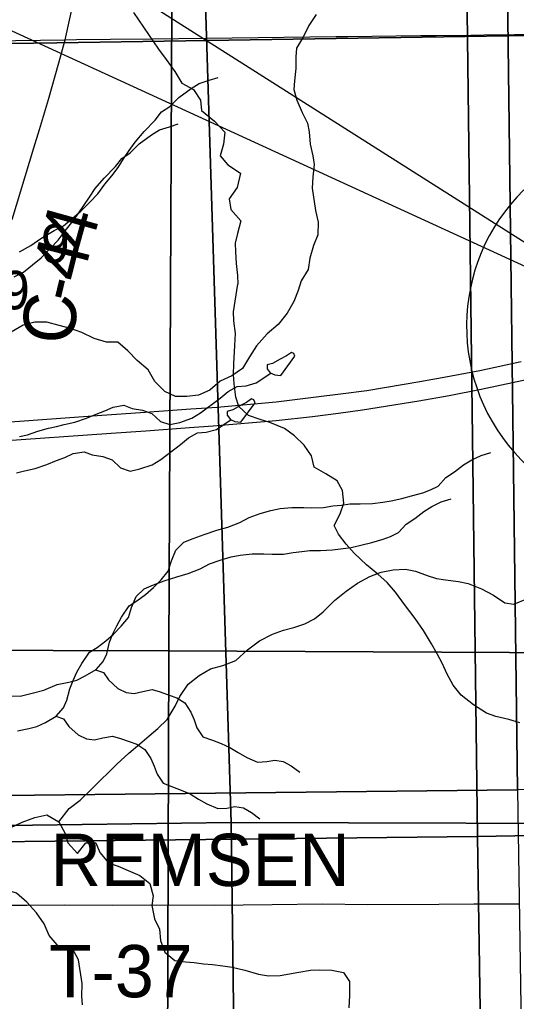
# Model space of a CAD drawing. Extents: x -21.1 to 50.3, y 0 to 22.1.
# Drawn here: x 5.29 to 5.83, y 16.75 to 17.817 of the extents above; entities that cross this region are included whole.
import ezdxf

# ---------------------------------------------------------------- set-up
doc = ezdxf.new("R2010")
doc.units = 0
for name, color, linetype in [('GM_X_County_Road', 7, 'Continuous'), ('GM_X_County_Road_Text', 7, 'Continuous'), ('GM_X_Interstate_Route', 7, 'Continuous'), ('GM_X_Minor_Lake', 7, 'Continuous'), ('GM_X_Minor_River', 7, 'Continuous'), ('GM_X_Section', 7, 'Continuous'), ('GM_X_Section_Text', 7, 'Continuous'), ('GM_X_State_Route', 7, 'Continuous'), ('GM_X_Township_Road', 7, 'Continuous'), ('GM_X_Township_Road_Text', 7, 'Continuous'), ('SH_Data', 7, 'Continuous')]:
    doc.layers.add(name, color=color, linetype=linetype)

msp = doc.modelspace()

# ---------------------------------------------------------------- linework, layer by layer
at = {"layer": 'GM_X_County_Road'}
for points in [[(5.3399, 17.795), (5.3509, 17.8446)], [(4.5197, 17.7823), (4.5801, 17.7833), (4.6446, 17.7845), (4.7494, 17.7858), (4.8559, 17.7876), (4.9134, 17.7885), (4.9728, 17.7896), (5.033, 17.7906), (5.1077, 17.7917), (5.1621, 17.7926), (5.2433, 17.7936), (5.2589, 17.7938), (5.3399, 17.795)], [(5.2823, 17.5996), (5.306, 17.6775), (5.3121, 17.6977), (5.3219, 17.7302), (5.3331, 17.77), (5.3399, 17.795)], [(5.3399, 17.795), (5.3521, 17.7953), (5.3892, 17.7956), (5.4335, 17.7961), (5.4933, 17.7967), (5.6343, 17.7985), (5.6473, 17.7988), (5.7263, 17.7997), (5.7433, 17.7998), (5.7809, 17.8002), (5.7953, 17.8004), (5.8283, 17.8007), (5.8724, 17.801)]]:
    msp.add_lwpolyline(points, dxfattribs=at)
at = {"layer": 'GM_X_Interstate_Route'}
for points in [[(4.381, 17.3167), (4.5839, 17.3306), (4.6644, 17.3365), (4.8338, 17.3484), (5.0083, 17.3607), (5.2601, 17.3781), (5.3748, 17.3867), (5.4269, 17.3903), (5.4767, 17.3937), (5.5052, 17.3958), (5.5693, 17.4015), (5.6127, 17.4067), (5.6392, 17.41), (5.668, 17.4139), (5.7255, 17.4234), (5.7538, 17.4286), (5.7907, 17.4356), (5.8357, 17.4453)], [(4.379, 17.2957), (4.5848, 17.3105), (4.6576, 17.3156), (4.8331, 17.3279), (5.006, 17.3403), (5.261, 17.3582), (5.2662, 17.3585), (5.39, 17.3674), (5.4276, 17.3699), (5.4752, 17.3734), (5.5008, 17.3753), (5.5691, 17.3811), (5.6086, 17.3855), (5.6369, 17.3891), (5.6632, 17.3927), (5.7243, 17.4024), (5.7573, 17.4085), (5.7922, 17.4152), (5.8484, 17.4272)]]:
    msp.add_lwpolyline(points, dxfattribs=at)
at = {"layer": 'GM_X_Minor_Lake'}
for points in [[(5.5896, 17.451), (5.5884, 17.454), (5.5858, 17.4551), (5.5805, 17.4513), (5.5737, 17.4478), (5.5654, 17.4431), (5.5594, 17.4416), (5.5594, 17.4374), (5.5629, 17.4329), (5.5678, 17.4307), (5.5743, 17.43)], [(5.5743, 17.43), (5.5896, 17.451)], [(5.5463, 17.4005), (5.5451, 17.4035), (5.5425, 17.4046), (5.5372, 17.4008), (5.5304, 17.3973), (5.5221, 17.3926), (5.5161, 17.391), (5.5161, 17.3869), (5.5196, 17.3824), (5.5245, 17.3801), (5.531, 17.3794)], [(5.531, 17.3794), (5.5463, 17.4005)]]:
    msp.add_lwpolyline(points, dxfattribs=at)
at = {"layer": 'GM_X_Minor_River'}
for points in [[(5.6129, 17.8226), (5.6046, 17.8108), (5.5989, 17.7987), (5.5913, 17.7861), (5.5906, 17.7766), (5.5906, 17.7637), (5.5891, 17.7504), (5.5883, 17.7409), (5.5918, 17.7294), (5.5975, 17.7161), (5.6032, 17.7044), (5.6051, 17.6949), (5.6063, 17.6816), (5.609, 17.669), (5.6105, 17.6595), (5.609, 17.6462), (5.6083, 17.6336), (5.6121, 17.6093), (5.6148, 17.5968), (5.6144, 17.5831), (5.6099, 17.5713), (5.6057, 17.5576), (5.6042, 17.5454), (5.5966, 17.5329), (5.5932, 17.5226), (5.5883, 17.5104), (5.5811, 17.4979), (5.5716, 17.4857), (5.5594, 17.4754), (5.548, 17.4625), (5.5404, 17.4503), (5.5328, 17.4377), (5.5211, 17.4297), (5.5085, 17.424), (5.4971, 17.4141), (5.4849, 17.4088), (5.472, 17.4072), (5.4598, 17.4072), (5.4484, 17.4125), (5.4374, 17.4235), (5.4301, 17.4361), (5.4183, 17.4463), (5.408, 17.457), (5.397, 17.4664), (5.3848, 17.4664), (5.3715, 17.4702), (5.3581, 17.4767), (5.3459, 17.4812), (5.3334, 17.4846), (5.3201, 17.488), (5.3071, 17.488), (5.2942, 17.4849), (5.2813, 17.4773)], [(5.4141, 17.8248), (5.4414, 17.785), (5.4497, 17.7736), (5.4592, 17.7607), (5.4667, 17.7478), (5.4793, 17.741), (5.4872, 17.7296), (5.488, 17.7183), (5.5024, 17.7065), (5.5133, 17.6948), (5.5122, 17.6815), (5.5084, 17.669), (5.5167, 17.6591), (5.5304, 17.65), (5.527, 17.6345), (5.5182, 17.6223), (5.5201, 17.6106), (5.5307, 17.5984), (5.5273, 17.5844), (5.5247, 17.5741), (5.525, 17.5647), (5.5258, 17.5518), (5.5273, 17.5389), (5.5277, 17.5294)], [(5.2902, 17.5646), (5.3027, 17.5715), (5.3134, 17.5791), (5.3278, 17.5879), (5.338, 17.5929), (5.3479, 17.601), (5.357, 17.6086), (5.3668, 17.6185), (5.3755, 17.6277), (5.3831, 17.638), (5.3906, 17.6472), (5.3974, 17.6563), (5.4035, 17.6655), (5.4095, 17.6746), (5.4159, 17.6838), (5.4258, 17.6952), (5.4379, 17.7078), (5.4447, 17.7166), (5.4538, 17.7227), (5.4636, 17.7323), (5.4769, 17.7422), (5.4856, 17.7476), (5.4966, 17.7511), (5.5061, 17.7542)], [(5.2845, 17.5374), (5.2947, 17.5424), (5.3046, 17.5504), (5.3137, 17.5581), (5.3235, 17.568), (5.3322, 17.5772), (5.3398, 17.5875), (5.3473, 17.5966), (5.3541, 17.6058), (5.3602, 17.6149), (5.3662, 17.6241), (5.3726, 17.6333), (5.3825, 17.6447), (5.3946, 17.6573), (5.4014, 17.6661), (5.4105, 17.6722), (5.4203, 17.6818), (5.4336, 17.6917), (5.4423, 17.6971), (5.4533, 17.7006), (5.4628, 17.7036)], [(5.6454, 17.2467), (5.6371, 17.2574), (5.6323, 17.2669), (5.6388, 17.2798), (5.6427, 17.2911), (5.6412, 17.3052), (5.6356, 17.3154), (5.6231, 17.3231), (5.6107, 17.3304), (5.6077, 17.3429), (5.5998, 17.3544), (5.5893, 17.3643), (5.5783, 17.3723), (5.5624, 17.3789), (5.5518, 17.3824), (5.5393, 17.3866), (5.5287, 17.3965), (5.5254, 17.4064), (5.5236, 17.4209), (5.5229, 17.4311), (5.5234, 17.4429), (5.5243, 17.4626), (5.5251, 17.4759), (5.5233, 17.4895), (5.523, 17.4994), (5.5277, 17.5294)], [(5.2902, 17.3636), (5.2989, 17.3655), (5.3103, 17.3694), (5.3217, 17.3729), (5.3305, 17.3748), (5.3388, 17.3768), (5.3506, 17.3795), (5.3632, 17.3838), (5.3738, 17.388), (5.3829, 17.3915), (5.392, 17.3957), (5.4038, 17.3977), (5.4126, 17.3943), (5.424, 17.3924), (5.4343, 17.3887), (5.4435, 17.38), (5.4538, 17.3767), (5.4644, 17.379), (5.4777, 17.3836), (5.4872, 17.3894), (5.5085, 17.4055), (5.5172, 17.4127), (5.527, 17.4181), (5.5365, 17.4189), (5.5476, 17.422), (5.5635, 17.4326)], [(5.2872, 17.3243), (5.2956, 17.3263), (5.3073, 17.329), (5.3199, 17.3332), (5.3305, 17.3375), (5.3396, 17.3409), (5.3487, 17.3452), (5.3605, 17.3471), (5.3693, 17.3438), (5.3807, 17.3419), (5.391, 17.3382), (5.4002, 17.3295), (5.4105, 17.3261), (5.4212, 17.3285), (5.4345, 17.3331), (5.4439, 17.3389), (5.4652, 17.3549), (5.4739, 17.3622), (5.4837, 17.3676), (5.4933, 17.3684), (5.5043, 17.3715), (5.5202, 17.3821)], [(5.5864, 17.2866), (5.5993, 17.2867), (5.6081, 17.2863), (5.6207, 17.2864), (5.6309, 17.2884), (5.6404, 17.2892), (5.6492, 17.2904), (5.6606, 17.2904), (5.6739, 17.2909), (5.6853, 17.2925), (5.6941, 17.2937), (5.7059, 17.2964), (5.7165, 17.2991), (5.7287, 17.3026), (5.737, 17.3057), (5.7454, 17.3099), (5.7537, 17.3191), (5.7632, 17.3252), (5.773, 17.3328), (5.7818, 17.3382), (5.792, 17.3432), (5.8026, 17.3463)], [(5.5431, 17.2361), (5.556, 17.2362), (5.5648, 17.2358), (5.5774, 17.2359), (5.5876, 17.2378), (5.5971, 17.2387), (5.6059, 17.2398), (5.6173, 17.2399), (5.6306, 17.2404), (5.642, 17.2419), (5.6508, 17.2431), (5.6626, 17.2459), (5.6732, 17.2486), (5.6854, 17.2521), (5.6937, 17.2551), (5.7021, 17.2594), (5.7104, 17.2685), (5.7199, 17.2747), (5.7297, 17.2823), (5.7385, 17.2877), (5.7487, 17.2927), (5.7594, 17.2958)], [(5.2807, 17.0817), (5.291, 17.0814), (5.3055, 17.0852), (5.3169, 17.088), (5.3313, 17.0941), (5.3438, 17.0968), (5.3526, 17.0988), (5.3617, 17.1034), (5.3735, 17.1103), (5.3814, 17.1191), (5.3852, 17.1275), (5.3881, 17.14), (5.3919, 17.1491), (5.396, 17.1579), (5.4013, 17.1674), (5.4096, 17.1796), (5.418, 17.185), (5.4274, 17.1919), (5.4358, 17.1995), (5.4441, 17.2079), (5.452, 17.2175), (5.4554, 17.2285), (5.4603, 17.2403), (5.469, 17.2487), (5.4792, 17.253), (5.491, 17.2572), (5.5047, 17.2618), (5.5169, 17.2653), (5.5298, 17.2703), (5.54, 17.2757), (5.5518, 17.28), (5.5636, 17.2834), (5.5735, 17.2854), (5.5864, 17.2866)], [(5.8343, 17.0524), (5.8222, 17.0559), (5.8081, 17.0594), (5.7979, 17.0629), (5.7836, 17.0721), (5.7703, 17.0824), (5.7617, 17.0935), (5.7553, 17.1053), (5.7497, 17.1174), (5.7444, 17.1273), (5.7381, 17.1384), (5.7294, 17.1529), (5.7204, 17.1658), (5.7087, 17.1811), (5.699, 17.1944), (5.6899, 17.2051), (5.6797, 17.2139), (5.6673, 17.2242), (5.6541, 17.2368), (5.6454, 17.2467)], [(5.288, 17.0436), (5.3006, 17.0463), (5.3093, 17.0483), (5.3184, 17.0529), (5.3302, 17.0598), (5.3381, 17.0686), (5.3419, 17.0769), (5.3449, 17.0895), (5.3486, 17.0986), (5.3527, 17.1074), (5.358, 17.1169), (5.3663, 17.1291), (5.3747, 17.1345), (5.3841, 17.1414), (5.3925, 17.149), (5.4008, 17.1574), (5.4087, 17.167), (5.4121, 17.178), (5.417, 17.1898), (5.4257, 17.1982), (5.436, 17.2024), (5.4477, 17.2067), (5.4614, 17.2113), (5.4736, 17.2148), (5.4865, 17.2198), (5.4967, 17.2252), (5.5085, 17.2294), (5.5203, 17.2329), (5.5302, 17.2349), (5.5431, 17.2361)], [(5.3332, 16.9448), (5.3441, 16.9591), (5.3564, 16.9684), (5.3695, 16.9815), (5.3961, 17.0073), (5.4092, 17.0193), (5.4211, 17.0297), (5.4312, 17.0383), (5.4408, 17.0462), (5.4508, 17.0559), (5.4594, 17.0706), (5.4645, 17.0811), (5.4738, 17.0943), (5.4857, 17.104), (5.498, 17.111), (5.5113, 17.1146), (5.5255, 17.1201), (5.5382, 17.1317), (5.5513, 17.1417), (5.5654, 17.1487), (5.5773, 17.1531), (5.5883, 17.156), (5.6006, 17.16), (5.6109, 17.1655), (5.6205, 17.173), (5.6328, 17.1853), (5.6452, 17.1954), (5.6578, 17.2043), (5.6712, 17.2117), (5.6835, 17.2161), (5.6964, 17.2189), (5.7097, 17.2195), (5.7207, 17.2174), (5.7335, 17.2127), (5.7434, 17.2095), (5.7532, 17.2078), (5.7676, 17.2061), (5.7779, 17.204), (5.7926, 17.1981), (5.8054, 17.1911), (5.8178, 17.1829), (5.8276, 17.1816), (5.8418, 17.1871)], [(5.373, 17.11), (5.3815, 17.1073), (5.3872, 17.099), (5.3972, 17.0899), (5.4063, 17.0854), (5.4151, 17.0843), (5.4242, 17.0866), (5.4345, 17.0886), (5.4433, 17.086), (5.4528, 17.0826), (5.4612, 17.0796), (5.47, 17.074), (5.4765, 17.0641), (5.48, 17.0558), (5.4831, 17.0471), (5.4896, 17.0372), (5.4999, 17.0335), (5.5094, 17.0298), (5.519, 17.0256), (5.5281, 17.02), (5.5373, 17.0147), (5.5491, 17.0098), (5.559, 17.0103), (5.5678, 17.0118), (5.5769, 17.0104), (5.5857, 17.0055), (5.5949, 16.9987)], [(5.3297, 17.0595), (5.3382, 17.0568), (5.3439, 17.0485), (5.3539, 17.0394), (5.363, 17.0349), (5.3718, 17.0338), (5.3809, 17.0361), (5.3912, 17.0381), (5.4, 17.0355), (5.4095, 17.0321), (5.4179, 17.0291), (5.4267, 17.0235), (5.4332, 17.0136), (5.4367, 17.0053), (5.4398, 16.9966), (5.4463, 16.9867), (5.4566, 16.983), (5.4661, 16.9792), (5.4757, 16.9751), (5.4848, 16.9695), (5.494, 16.9642), (5.5058, 16.9593), (5.5157, 16.9598), (5.5245, 16.9613), (5.5336, 16.9599), (5.5424, 16.955), (5.5516, 16.9482)], [(5.2803, 16.9384), (5.2933, 16.9443), (5.3071, 16.9494), (5.3201, 16.9523), (5.3332, 16.9448), (5.3399, 16.9322), (5.3428, 16.9219), (5.3532, 16.9104), (5.3625, 16.922), (5.3731, 16.9218), (5.3775, 16.9115), (5.3869, 16.9003), (5.3974, 16.8964), (5.4084, 16.892), (5.4212, 16.8865), (5.4321, 16.8776), (5.4357, 16.8643), (5.434, 16.8537), (5.4372, 16.8392), (5.4423, 16.8281), (5.4437, 16.8159), (5.4484, 16.8029), (5.4593, 16.794), (5.4706, 16.7927), (5.4801, 16.7918), (5.4904, 16.7905), (5.5002, 16.7896), (5.5112, 16.7883), (5.5214, 16.7866), (5.5351, 16.7834), (5.5502, 16.779), (5.5608, 16.7773), (5.5737, 16.7778), (5.5836, 16.7796), (5.5939, 16.7813), (5.6065, 16.7834), (5.6164, 16.7837), (5.6296, 16.7835), (5.6425, 16.781), (5.6488, 16.771), (5.649, 16.7558), (5.6484, 16.7425)], [(5.3588, 16.7459), (5.3581, 16.7554), (5.3584, 16.7691), (5.3546, 16.7949), (5.347, 16.8082), (5.3333, 16.8086), (5.3226, 16.8211), (5.3172, 16.834), (5.3089, 16.8458), (5.2982, 16.8576), (5.2871, 16.8671), (5.2742, 16.8712), (5.2616, 16.8735), (5.247, 16.8742)]]:
    msp.add_lwpolyline(points, dxfattribs=at)
at = {"layer": 'GM_X_Section'}
for points in [[(4.4529, 18.1426), (5.4574, 18.1459), (5.4527, 17.1308), (4.4456, 17.1337)], [(5.4574, 18.1459), (6.4683, 18.1347), (6.473, 17.126), (6.4154, 17.126), (5.4527, 17.1308)], [(5.8189, 17.992), (6.8357, 18.0145), (6.8441, 16.9976), (5.8315, 16.9794)], [(4.5025, 17.9889), (5.4882, 17.9725), (5.5202, 16.9439), (4.4943, 16.9302), (4.5029, 17.9298)], [(5.8189, 17.992), (5.8315, 16.9794), (4.8468, 16.9686), (4.8343, 17.9854)], [(5.4882, 17.9725), (6.5167, 17.9592), (6.5415, 16.9412), (5.5202, 16.9439)], [(5.7756, 17.9415), (6.7924, 17.964), (6.8008, 16.9471), (5.7882, 16.9289)], [(5.7756, 17.9415), (5.7882, 16.9289), (4.8035, 16.9181), (4.791, 17.9349)], [(4.4456, 17.1337), (5.4527, 17.1308), (5.4495, 16.1332), (4.4491, 16.1053)], [(5.4527, 17.1308), (6.4154, 17.126), (6.4119, 16.1246), (5.4495, 16.1332)], [(4.8468, 16.9686), (5.8315, 16.9794), (5.847, 15.9675), (4.8616, 15.9586)], [(5.5202, 16.9439), (5.5334, 15.9196), (5.4762, 15.918), (4.4951, 15.9048), (4.4944, 16.9022), (4.4943, 16.9302)], [(6.5415, 16.9412), (6.5596, 15.9199), (6.5047, 15.9207), (5.5334, 15.9196), (5.5202, 16.9439)], [(5.7882, 16.9289), (6.8008, 16.9471), (6.8153, 15.9219), (5.8037, 15.917)], [(4.8035, 16.9181), (5.7882, 16.9289), (5.8037, 15.917), (4.8183, 15.9081)]]:
    msp.add_lwpolyline(points, close=True, dxfattribs=at)
at = {"layer": 'GM_X_State_Route'}
msp.add_lwpolyline([(6.5295, 20.9), (2.1, 20.9), (2.1, 17.7402), (2.4285, 17.7463), (2.7321, 17.7529), (3.033, 17.7583), (3.3026, 17.7626), (3.4415, 17.7683), (3.9402, 17.7717), (5.3307, 17.7918), (6.522, 17.8104), (6.5223, 18.3569), (6.5225, 18.9778), (6.5227, 19.3467), (6.5298, 20.3986)], close=True, dxfattribs=at)
msp.add_lwpolyline([(6.5128, 14.6032), (6.5142, 14.9441), (6.5146, 15.0349), (6.514, 15.0936), (6.5146, 15.3031), (6.5159, 15.4923), (6.5198, 16.0826), (6.5212, 16.2452), (6.5232, 16.4681), (6.5222, 16.8567), (6.5201, 17.6965), (6.5205, 17.7208), (6.522, 17.8104), (5.3307, 17.7918), (3.9402, 17.7717), (3.4415, 17.7683), (3.3026, 17.7626), (3.033, 17.7583), (2.7321, 17.7529), (2.4285, 17.7463), (2.1, 17.7402), (2.1, 14.1)], dxfattribs=at)
at = {"layer": 'GM_X_Township_Road'}
msp.add_lwpolyline([(5.2677, 16.854), (5.2984, 16.8542), (5.3392, 16.8544), (5.3917, 16.8543), (5.4325, 16.8544), (5.5019, 16.8543), (5.5651, 16.8549), (5.6198, 16.8555), (5.6687, 16.8549), (5.7459, 16.8554), (5.7843, 16.8555), (5.8331, 16.8557)], dxfattribs=at)
at = {"layer": 'SH_Data'}
msp.add_lwpolyline([(4.7887, 18.0312), (5.9854, 17.4819), (4.7887, 18.2412)], close=True, dxfattribs=at)
msp.add_arc((5.9836, 17.4837), 0.2074, 134.4842, 134.4677, dxfattribs=at)

# ---------------------------------------------------------------- texts
at = {"layer": 'GM_X_County_Road_Text'}
for s, rotation, p in [('4', 74.4528, (5.3667, 17.5632)), ('4', 75.7833, (5.3582, 17.5296)), ('-', 76.5355, (5.3528, 17.5071)), ('C', 85.2603, (5.3493, 17.4629))]:
    msp.add_text(s, height=0.0568, rotation=rotation, dxfattribs=at).set_placement(p)
at = {"layer": 'GM_X_Section_Text'}
for p in [(5.3136, 17.5526), (5.2703, 17.502)]:
    msp.add_text('9', height=0.0419, rotation=0, dxfattribs=at).set_placement(p)
at = {"layer": 'GM_X_Township_Road_Text'}
for s, p in [('REMSEN', (5.324, 16.875)), ('T-37', (5.3223, 16.754))]:
    msp.add_text(s, height=0.05682, rotation=0, dxfattribs=at).set_placement(p)

doc.saveas('drawing.dxf')
